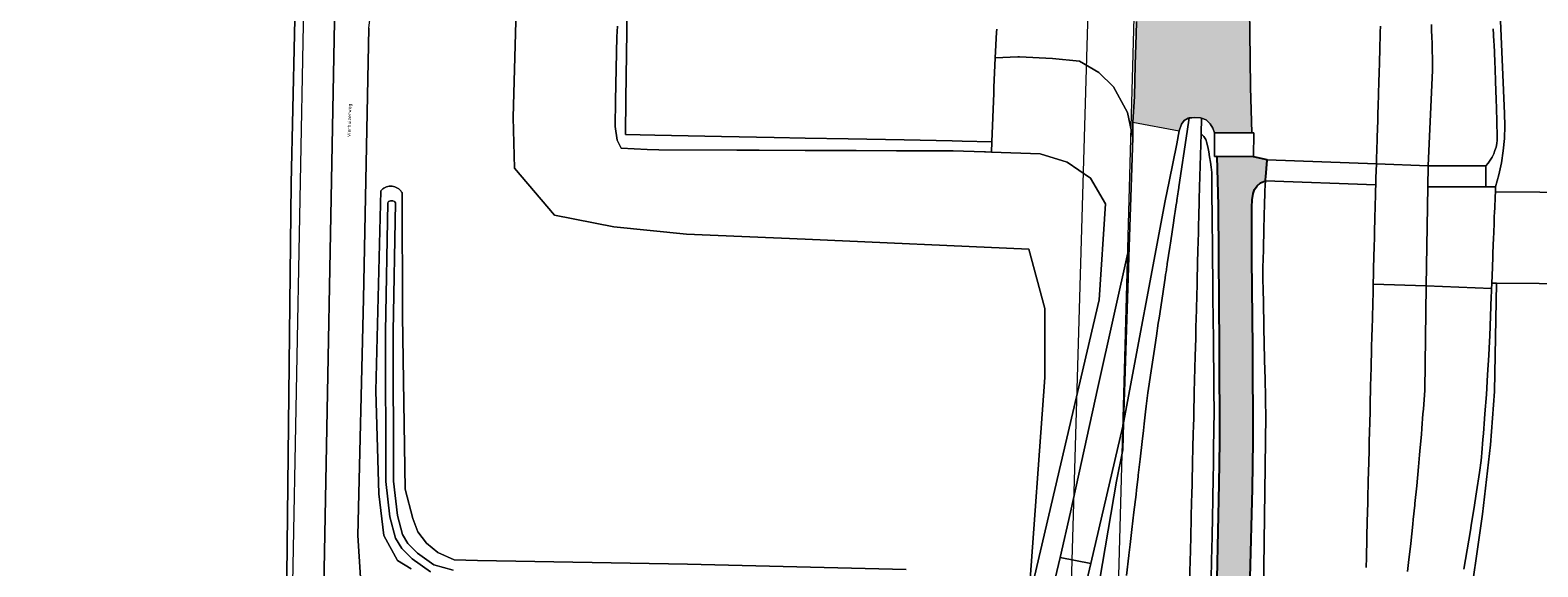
# Model space of a CAD drawing. Header units: metres. Extents: x 250001 to 257773, y 598992 to 609118.
# Tile 470 of 656: x 253723 to 253880, y 603966 to 604022. Entities that reach past the tile are written whole.
import ezdxf
from ezdxf.enums import TextEntityAlignment as Align
from ezdxf.lldxf.tags import DXFTag

# ---------------------------------------------------------------- set-up
doc = ezdxf.new("R2010")
doc.units = ezdxf.units.M
for name, color, linetype, lineweight in [('B-WE-FV-GELEIDING_WILDROOSTER-GV', 252, 'Continuous', 18), ('B-WE-GR-BOS_LOOF-GV', 252, 'Continuous', 13), ('B-WE-GR-GRAS-GV', 252, 'Continuous', 13), ('B-WE-GR-GROENVOORZIENING-GV', 252, 'Continuous', 18), ('B-WE-GW-TALUD_KRUIN-G', 252, 'Continuous', 18), ('B-WE-KG-GRENS_PERCEEL-G', 150, 'KG-PERCEEL', 18), ('B-WE-OG-TOPOGRAFIE-T18', 2, 'Continuous', 18), ('B-WE-OG-WATER-GV', 252, 'Continuous', 18), ('B-WE-OG-WATER_SLOOT-GV', 252, 'Continuous', 18), ('B-WE-VH-VERHARDING_BETON-GV', 252, 'Continuous', 18), ('B-WE-VH-VERHARDING_GESLOTEN-GV', 252, 'Continuous', 18), ('B-WE-VH-VERHARDING_OPEN-GV', 252, 'Continuous', 18), ('N-WE-VH-VERHARDING_ASFALT-A', 252, 'Continuous', 18), ('X-XX-AL-REFERENTIE-G', 7, 'Continuous', 18)]:
    doc.layers.add(name, color=color, linetype=linetype, lineweight=lineweight)
doc.layers.add('HULPLIJN', color=220, linetype='Continuous', plot=False)
doc.styles.add('NLCS-ISO-ANNOTATIEF-T18', font='NLCS-ISO.ttf', dxfattribs={"height": 1.8})
doc.styles.get("Standard").update_dxf_attribs({"font": 'NLCS-ISO.ttf'})
tags = doc.linetypes.add('KG-PERCEEL', pattern='A,5.5,-2,["P",Standard,S=1.8,R=0,X=-0.5,Y=-0.9],-2,5.5,-2,[5,NLCS.SHX,S=0.75,R=0,X=0,Y=0],-2', length=19).pattern_tags.tags
tags[6] = DXFTag(74, 10)

# ---------------------------------------------------------------- blocks, each defined once
blk = doc.blocks.new('BS2021-132-Xref-KAD-20210617')
at = {"layer": 'B-WE-KG-GRENS_PERCEEL-G', "flags": 128}
for points in [[(253823.066, 603694.22), (253824.846, 603714.819), (253825.742, 603745.812), (253827.078, 603745.812), (253827.218, 603749.437), (253825.846, 603749.462), (253827.756, 603815.568), (253827.88, 603817.7), (253828.81, 603854.54), (253829.44, 603887.65), (253830.8, 603925.15), (253830.92, 603939.77), (253836.27, 604122.77), (253836.41, 604125.016)], [(253753.404, 604104.425), (253748.43, 603845.03), (253745.06, 603833.22), (253755.3, 603830.53), (253753.95, 603822.22), (253807.638, 603861.302), (253807.142, 603826.279), (253805.42, 603825.9), (253805.48, 603807.61), (253814.45, 603805.9), (253813.32, 603751.15), (253809.01, 603744.61), (253809.48, 603688.858)], [(253829.319, 603700.791), (253838.25, 604026.06)]]:
    blk.add_lwpolyline(points, dxfattribs=at)
blk = doc.blocks.new('BS2021-132-Xref-BGT-GRIJS-20210617-aangepast')
at = {"layer": 'B-WE-FV-GELEIDING_WILDROOSTER-GV', "flags": 128}
blk.add_lwpolyline([(253850.598, 604011.527), (253850.598, 604011.53), (253850.388, 604011.538), (253846.523, 604011.533), (253846.506, 604009.083), (253846.756, 604009.08), (253850.571, 604009.062)], close=True, dxfattribs=at)
at = {"layer": 'B-WE-GR-BOS_LOOF-GV', "flags": 128}
blk.add_lwpolyline([(253707.94, 603880.31), (253725.2, 603820.48), (253737.98, 603810.65), (253738.96, 603812.55), (253739.75, 603814.61), (253740.58, 603818.84), (253740.99, 603822.41), (253741.17, 603826.61), (253740.69, 603831.32), (253739.483, 603836.149), (253739.24, 603837.12), (253746.28, 603838.17), (253746.68, 603840.15), (253747.24, 603843.29), (253748.13, 603849.7), (253748.67, 603857.24), (253749.61, 603918.5), (253750.53, 604000), (253750.6, 604006.26), (253752.677, 604099.425), (253741.07, 604093.549), (253727.89, 604084.27), (253679.1, 604049.73)], dxfattribs=at)
at = {"layer": 'B-WE-GR-GRAS-GV', "flags": 128}
for points in [[(253875.476, 604022.354), (253875.508, 604021.755), (253875.548, 604020.965), (253875.558, 604020.753), (253875.641, 604018.932), (253875.673, 604018.168), (253875.722, 604016.898), (253875.757, 604015.9), (253875.76, 604015.813), (253875.762, 604015.75), (253875.781, 604015.179), (253875.787, 604014.968), (253875.79, 604014.863), (253875.809, 604014.224), (253875.818, 604013.907), (253875.843, 604012.912), (253875.845, 604012.828), (253875.863, 604012.057), (253875.869, 604011.772), (253875.878, 604011.335), (253875.888, 604010.793), (253875.841, 604010.425), (253875.764, 604010.062), (253875.658, 604009.707), (253875.524, 604009.361), (253875.362, 604009.027), (253875.174, 604008.707), (253874.961, 604008.403), (253874.724, 604008.118), (253874.724, 604005.918), (253875.719, 604005.918), (253876.06, 604007.158), (253876.329, 604008.415), (253876.523, 604009.686), (253876.643, 604010.966), (253876.687, 604012.251), (253876.656, 604013.536), (253876.187, 604023.972)], [(253863.764, 604022.612), (253863.746, 604021.987), (253863.728, 604021.405), (253863.706, 604020.638), (253863.699, 604020.433), (253863.647, 604018.666), (253863.625, 604017.925), (253863.588, 604016.694), (253863.559, 604015.727), (253863.557, 604015.644), (253863.555, 604015.583), (253863.539, 604015.03), (253863.532, 604014.826), (253863.529, 604014.724), (253863.511, 604014.105), (253863.502, 604013.798), (253863.473, 604012.835), (253863.471, 604012.754), (253863.449, 604012.009), (253863.44, 604011.733), (253863.428, 604011.31), (253863.412, 604010.786), (253863.385, 604009.882), (253863.384, 604009.836), (253863.354, 604008.818), (253863.348, 604008.641), (253863.339, 604008.321), (253868.703, 604008.127), (253869.183, 604018.037), (253869.167, 604018.788), (253869.123, 604020.579), (253869.117, 604020.788), (253869.095, 604021.564), (253869.077, 604022.154), (253869.057, 604022.787)], [(253869.057, 604022.787), (253869.077, 604022.154), (253869.095, 604021.564), (253869.117, 604020.788), (253869.123, 604020.579), (253869.167, 604018.788), (253869.183, 604018.037), (253868.703, 604008.127), (253868.963, 604008.118), (253874.724, 604008.118), (253874.961, 604008.403), (253875.174, 604008.707), (253875.362, 604009.027), (253875.524, 604009.361), (253875.658, 604009.707), (253875.764, 604010.062), (253875.841, 604010.425), (253875.888, 604010.793), (253875.878, 604011.335), (253875.869, 604011.772), (253875.863, 604012.057), (253875.845, 604012.828), (253875.843, 604012.912), (253875.818, 604013.907), (253875.809, 604014.224), (253875.79, 604014.863), (253875.787, 604014.968), (253875.781, 604015.179), (253875.762, 604015.75), (253875.76, 604015.813), (253875.757, 604015.9), (253875.722, 604016.898), (253875.673, 604018.168), (253875.641, 604018.932), (253875.558, 604020.753), (253875.548, 604020.965), (253875.508, 604021.755), (253875.476, 604022.354)], [(253758.663, 604022.412), (253758.093, 603994.295), (253757.532, 603969.697), (253757.934, 603963.138)], [(253829.319, 603962.467), (253830.475, 603967.407), (253831.574, 603972.11), (253834.39, 603985.094), (253837.658, 603999.692), (253838.029, 604011.036), (253837.484, 604013.657), (253836.041, 604016.311), (253834.496, 604017.796), (253832.476, 604018.984), (253829.704, 604019.261), (253826.243, 604019.428), (253826.101, 604019.422), (253823.74, 604019.322), (253823.61, 604016.261), (253823.585, 604015.662), (253823.37, 604010.587), (253823.334, 604009.53), (253828.42, 604009.354), (253831.226, 604008.489), (253833.621, 604006.825), (253835.194, 604004.156), (253834.524, 603994.175), (253827.205, 603962.775), (253828.88, 603986.104), (253828.875, 603991.727), (253828.893, 603993.302), (253827.234, 603999.455), (253803.987, 604000.479), (253791.657, 604001.022), (253784.13, 604001.78), (253777.956, 604002.979), (253773.778, 604007.885), (253773.64, 604013.134), (253773.951, 604024.39)], [(253773.951, 604024.39), (253773.64, 604013.134), (253773.778, 604007.885), (253777.956, 604002.979), (253784.13, 604001.78), (253791.657, 604001.022), (253803.987, 604000.479), (253827.234, 603999.455), (253828.893, 603993.302), (253828.875, 603991.727), (253828.88, 603986.104), (253827.205, 603962.775), (253834.524, 603994.175), (253835.194, 604004.156), (253833.621, 604006.825), (253831.226, 604008.489), (253828.42, 604009.354), (253823.334, 604009.53), (253822.714, 604009.551), (253822.64, 604009.553), (253819.38, 604009.666), (253813.491, 604009.684), (253809.274, 604009.696), (253803.982, 604009.712), (253799.228, 604009.727), (253796.886, 604009.734), (253788.78, 604009.758), (253787.59, 604009.816), (253784.87, 604009.948), (253784.46, 604010.771), (253784.257, 604012.211), (253784.303, 604014.902), (253784.417, 604021.518), (253784.498, 604022.62)], [(253843.928, 603964.946), (253843.98, 603967.022), (253843.981, 603967.038), (253844.009, 603968.157), (253844.045, 603969.582), (253844.092, 603971.465), (253844.139, 603973.347), (253844.151, 603973.821), (253844.186, 603975.227), (253844.191, 603975.4), (253844.233, 603977.105), (253844.281, 603978.982), (253844.31, 603980.141), (253844.319, 603980.5), (253844.328, 603980.858), (253844.36, 603982.137), (253844.375, 603982.733), (253844.41, 603984.147), (253844.422, 603984.606), (253844.516, 603988.35), (253844.563, 603990.22), (253844.595, 603991.53), (253844.609, 603992.09), (253844.703, 603995.828), (253844.715, 603996.289), (253844.725, 603996.674), (253844.732, 603996.962), (253844.737, 603997.188), (253844.74, 603997.276), (253844.75, 603997.697), (253844.753, 603997.803), (253844.797, 603999.565), (253844.808, 603999.988), (253844.844, 604001.433), (253844.855, 604001.877), (253844.881, 604002.909), (253844.891, 604003.301), (253844.909, 604004.034), (253844.912, 604004.146), (253844.919, 604004.413), (253844.92, 604004.46), (253844.939, 604005.169), (253844.944, 604005.36), (253844.957, 604005.846), (253844.959, 604005.899), (253845.118, 604011.437), (253845.165, 604013.062), (253845.057, 604013.098), (253844.43, 604013.119), (253843.899, 604013.085), (253843.687, 604011.678), (253842.819, 604005.928), (253842.811, 604005.875), (253842.739, 604005.394), (253842.71, 604005.204), (253842.604, 604004.501), (253842.597, 604004.455), (253842.557, 604004.19), (253842.54, 604004.079), (253842.431, 604003.353), (253842.372, 604002.965), (253842.218, 604001.943), (253842.151, 604001.504), (253841.936, 604000.076), (253841.873, 603999.658), (253841.61, 603997.92), (253841.594, 603997.815), (253841.531, 603997.399), (253841.518, 603997.313), (253841.485, 603997.09), (253841.442, 603996.806), (253841.385, 603996.427), (253841.316, 603995.973), (253841.038, 603994.134), (253840.761, 603992.296), (253840.678, 603991.746), (253840.484, 603990.461), (253840.207, 603988.627), (253839.93, 603986.795), (253839.654, 603984.965), (253839.586, 603984.517), (253839.426, 603983.132), (253839.358, 603982.549), (253839.214, 603981.299), (253839.173, 603980.949), (253839.133, 603980.597), (253839.002, 603979.466), (253838.79, 603977.634), (253838.597, 603975.97), (253838.578, 603975.802), (253838.419, 603974.432), (253838.366, 603973.97), (253838.154, 603972.139), (253837.942, 603970.307), (253837.764, 603968.764), (253837.634, 603967.641), (253837.632, 603967.625), (253837.391, 603965.541)], [(253837.391, 603965.541), (253837.632, 603967.625), (253837.634, 603967.641), (253837.764, 603968.764), (253837.942, 603970.307), (253838.154, 603972.139), (253838.366, 603973.97), (253838.419, 603974.432), (253838.578, 603975.802), (253838.597, 603975.97), (253838.79, 603977.634), (253839.002, 603979.466), (253839.133, 603980.597), (253839.173, 603980.949), (253839.214, 603981.299), (253839.358, 603982.549), (253839.426, 603983.132), (253839.586, 603984.517), (253839.654, 603984.965), (253839.93, 603986.795), (253840.207, 603988.627), (253840.484, 603990.461), (253840.678, 603991.746), (253840.761, 603992.296), (253841.038, 603994.134), (253841.316, 603995.973), (253841.385, 603996.427), (253841.442, 603996.806), (253841.485, 603997.09), (253841.518, 603997.313), (253841.531, 603997.399), (253841.594, 603997.815), (253841.61, 603997.92), (253841.873, 603999.658), (253841.936, 604000.076), (253842.151, 604001.504), (253842.218, 604001.943), (253842.372, 604002.965), (253842.431, 604003.353), (253842.54, 604004.079), (253842.557, 604004.19), (253842.597, 604004.455), (253842.604, 604004.501), (253842.71, 604005.204), (253842.739, 604005.394), (253842.811, 604005.875), (253842.819, 604005.928), (253843.687, 604011.678), (253843.899, 604013.085), (253843.768, 604013.076), (253843.357, 604012.834), (253843.096, 604012.432), (253842.844, 604011.75), (253842.596, 604010.384), (253841.81, 604006.492), (253841.404, 604004.484), (253837.059, 603981.395), (253836.996, 603978.61), (253836.341, 603975.358), (253833.695, 603959.88)], [(253846.747, 603965.22), (253846.977, 603975.052), (253847.048, 603979.426), (253847.002, 603989.294), (253846.925, 603998.705), (253846.883, 604004.001), (253846.756, 604009.08), (253846.506, 604009.083), (253846.523, 604011.533), (253846.339, 604012.017), (253846.061, 604012.483), (253845.655, 604012.896), (253845.165, 604013.062), (253845.118, 604011.437), (253845.217, 604011.357), (253845.31, 604011.268), (253845.395, 604011.173), (253845.472, 604011.071), (253845.541, 604010.963), (253845.601, 604010.85), (253845.651, 604010.732), (253845.692, 604010.611), (253845.811, 604010.086), (253845.919, 604009.559), (253846.014, 604009.029), (253846.097, 604008.497), (253846.168, 604007.964), (253846.226, 604007.429), (253846.228, 604007.169), (253846.23, 604006.963), (253846.234, 604006.645), (253846.234, 604006.567), (253846.237, 604006.284), (253846.238, 604006.23), (253846.243, 604005.741), (253846.244, 604005.55), (253846.252, 604004.836), (253846.252, 604004.789), (253846.255, 604004.52), (253846.256, 604004.407), (253846.263, 604003.67), (253846.267, 604003.275), (253846.278, 604002.236), (253846.282, 604001.789), (253846.297, 604000.334), (253846.301, 603999.908), (253846.319, 603998.133), (253846.32, 603998.026), (253846.325, 603997.602), (253846.326, 603997.514), (253846.328, 603997.286), (253846.335, 603996.607), (253846.34, 603996.143), (253846.359, 603994.259), (253846.378, 603992.373), (253846.384, 603991.808), (253846.398, 603990.487), (253846.418, 603988.599), (253846.437, 603986.709), (253846.457, 603984.818), (253846.462, 603984.355), (253846.477, 603982.925), (253846.484, 603982.323), (253846.462, 603981.033), (253846.456, 603980.672), (253846.45, 603980.309), (253846.43, 603979.141), (253846.398, 603977.248), (253846.369, 603975.527), (253846.366, 603975.353), (253846.341, 603973.934), (253846.332, 603973.456), (253846.299, 603971.558), (253846.265, 603969.657), (253846.233, 603968.294), (253846.212, 603967.18), (253846.211, 603967.164), (253846.172, 603965.097)], [(253846.172, 603965.097), (253846.211, 603967.164), (253846.212, 603967.18), (253846.233, 603968.294), (253846.265, 603969.657), (253846.299, 603971.558), (253846.332, 603973.456), (253846.341, 603973.934), (253846.366, 603975.353), (253846.369, 603975.527), (253846.398, 603977.248), (253846.43, 603979.141), (253846.45, 603980.309), (253846.456, 603980.672), (253846.462, 603981.033), (253846.484, 603982.323), (253846.477, 603982.925), (253846.462, 603984.355), (253846.457, 603984.818), (253846.437, 603986.709), (253846.418, 603988.599), (253846.398, 603990.487), (253846.384, 603991.808), (253846.378, 603992.373), (253846.359, 603994.259), (253846.34, 603996.143), (253846.335, 603996.607), (253846.328, 603997.286), (253846.326, 603997.514), (253846.325, 603997.602), (253846.32, 603998.026), (253846.319, 603998.133), (253846.301, 603999.908), (253846.297, 604000.334), (253846.282, 604001.789), (253846.278, 604002.236), (253846.267, 604003.275), (253846.263, 604003.67), (253846.256, 604004.407), (253846.255, 604004.52), (253846.252, 604004.789), (253846.252, 604004.836), (253846.244, 604005.55), (253846.243, 604005.741), (253846.238, 604006.23), (253846.237, 604006.284), (253846.234, 604006.567), (253846.234, 604006.645), (253846.23, 604006.963), (253846.228, 604007.169), (253846.226, 604007.429), (253846.168, 604007.964), (253846.097, 604008.497), (253846.014, 604009.029), (253845.919, 604009.559), (253845.811, 604010.086), (253845.692, 604010.611), (253845.651, 604010.732), (253845.601, 604010.85), (253845.541, 604010.963), (253845.472, 604011.071), (253845.395, 604011.173), (253845.31, 604011.268), (253845.217, 604011.357), (253845.118, 604011.437), (253844.959, 604005.899), (253844.957, 604005.846), (253844.944, 604005.36), (253844.939, 604005.169), (253844.92, 604004.46), (253844.919, 604004.413), (253844.912, 604004.146), (253844.909, 604004.034), (253844.891, 604003.301), (253844.881, 604002.909), (253844.855, 604001.877), (253844.844, 604001.433), (253844.808, 603999.988), (253844.797, 603999.565), (253844.753, 603997.803), (253844.75, 603997.697), (253844.74, 603997.276), (253844.737, 603997.188), (253844.732, 603996.962), (253844.725, 603996.674), (253844.715, 603996.289), (253844.703, 603995.828), (253844.609, 603992.09), (253844.595, 603991.53), (253844.563, 603990.22), (253844.516, 603988.35), (253844.422, 603984.606), (253844.41, 603984.147), (253844.375, 603982.733), (253844.36, 603982.137), (253844.328, 603980.858), (253844.319, 603980.5), (253844.31, 603980.141), (253844.281, 603978.982), (253844.233, 603977.105), (253844.191, 603975.4), (253844.186, 603975.227), (253844.151, 603973.821), (253844.139, 603973.347), (253844.092, 603971.465), (253844.045, 603969.582), (253844.009, 603968.157), (253843.981, 603967.038), (253843.98, 603967.022), (253843.928, 603964.946)], [(253763.064, 603966.248), (253761.65, 603967.102), (253760.221, 603969.693), (253759.696, 603974.039), (253759.399, 603984.741), (253759.894, 604005.514), (253759.996, 604005.62), (253760.11, 604005.715), (253760.233, 604005.798), (253760.364, 604005.866), (253760.502, 604005.92), (253760.645, 604005.959), (253760.791, 604005.982), (253760.939, 604005.99), (253761.087, 604005.981), (253761.233, 604005.957), (253761.376, 604005.916), (253761.513, 604005.861), (253761.644, 604005.791), (253761.766, 604005.708), (253761.878, 604005.612), (253761.98, 604005.504), (253762.069, 604005.386), (253762.109, 604005.324), (253762.149, 603992.526), (253762.423, 603974.514), (253763.238, 603971.48), (253763.749, 603970.065), (253764.668, 603968.905), (253765.843, 603967.933), (253767.529, 603967.182), (253769.966, 603967.111), (253791.778, 603966.718), (253814.476, 603966.153)], [(253851.141, 603927.085), (253851.851, 603982.129), (253851.819, 603983.58), (253851.808, 603984.05), (253851.766, 603985.969), (253851.724, 603987.885), (253851.682, 603989.8), (253851.652, 603991.14), (253851.64, 603991.714), (253851.599, 603993.625), (253851.557, 603995.535), (253851.547, 603996.006), (253851.539, 603996.4), (253851.533, 603996.694), (253851.538, 603996.924), (253851.54, 603997.014), (253851.551, 603997.443), (253851.554, 603997.552), (253851.598, 603999.348), (253851.609, 603999.779), (253851.646, 604001.253), (253851.657, 604001.705), (253851.684, 604002.758), (253851.694, 604003.158), (253851.713, 604003.905), (253851.716, 604004.019), (253851.723, 604004.292), (253851.725, 604004.34), (253851.745, 604005.063), (253851.75, 604005.257), (253851.764, 604005.753), (253851.765, 604005.807), (253851.787, 604006.094), (253851.793, 604006.173), (253851.817, 604006.495), (253851.82, 604006.535), (253851.304, 604006.36), (253850.951, 604006.037), (253850.683, 604005.649), (253850.528, 604005.221), (253850.442, 604004.581), (253850.407, 604003.828), (253850.414, 603998.488), (253850.512, 603989.239), (253850.533, 603979.495), (253850.481, 603974.586), (253850.238, 603965.291)], [(253862.27, 603966.383), (253862.296, 603967.411), (253862.346, 603969.394), (253862.395, 603971.376), (253862.408, 603971.875), (253862.445, 603973.355), (253862.45, 603973.537), (253862.495, 603975.333), (253862.544, 603977.31), (253862.575, 603978.529), (253862.584, 603978.907), (253862.594, 603979.285), (253862.628, 603980.631), (253862.643, 603981.258), (253862.681, 603982.748), (253862.693, 603983.231), (253862.742, 603985.202), (253862.792, 603987.172), (253862.841, 603989.142), (253862.876, 603990.521), (253862.891, 603991.111), (253862.989, 603995.047), (253863.002, 603995.532), (253863.009, 603995.824), (253863.012, 603995.938), (253863.019, 603996.241), (253863.025, 603996.479), (253863.028, 603996.571), (253863.039, 603997.015), (253863.042, 603997.127), (253863.088, 603998.982), (253863.099, 603999.427), (253863.138, 604000.949), (253863.149, 604001.416), (253863.177, 604002.502), (253863.187, 604002.916), (253863.206, 604003.687), (253863.209, 604003.805), (253863.217, 604004.087), (253863.219, 604004.136), (253863.239, 604004.883), (253863.245, 604005.084), (253863.259, 604005.595), (253863.26, 604005.651), (253863.271, 604006.03), (253863.273, 604006.122), (253851.82, 604006.535), (253851.817, 604006.495), (253851.793, 604006.173), (253851.787, 604006.094), (253851.765, 604005.807), (253851.764, 604005.753), (253851.75, 604005.257), (253851.745, 604005.063), (253851.725, 604004.34), (253851.723, 604004.292), (253851.716, 604004.019), (253851.713, 604003.905), (253851.694, 604003.158), (253851.684, 604002.758), (253851.657, 604001.705), (253851.646, 604001.253), (253851.609, 603999.779), (253851.598, 603999.348), (253851.554, 603997.552), (253851.551, 603997.443), (253851.54, 603997.014), (253851.538, 603996.924), (253851.533, 603996.694), (253851.539, 603996.4), (253851.547, 603996.006), (253851.557, 603995.535), (253851.599, 603993.625), (253851.64, 603991.714), (253851.652, 603991.14), (253851.682, 603989.8), (253851.724, 603987.885), (253851.766, 603985.969), (253851.808, 603984.05), (253851.819, 603983.58), (253851.851, 603982.129), (253851.141, 603927.085)], [(253866.558, 603965.967), (253866.669, 603966.891), (253866.9, 603968.878), (253867.12, 603970.866), (253867.174, 603971.367), (253867.329, 603972.855), (253867.348, 603973.038), (253867.528, 603974.845), (253867.716, 603976.836), (253867.826, 603978.066), (253867.86, 603978.447), (253867.893, 603978.828), (253868.007, 603980.187), (253868.059, 603980.821), (253868.177, 603982.327), (253868.214, 603982.815), (253868.359, 603984.81), (253868.512, 603995.626), (253863.009, 603995.824), (253863.002, 603995.532), (253862.989, 603995.047), (253862.891, 603991.111), (253862.876, 603990.521), (253862.841, 603989.142), (253862.792, 603987.172), (253862.742, 603985.202), (253862.693, 603983.231), (253862.681, 603982.748), (253862.643, 603981.258), (253862.628, 603980.631), (253862.594, 603979.285), (253862.584, 603978.907), (253862.575, 603978.529), (253862.544, 603977.31), (253862.495, 603975.333), (253862.45, 603973.537), (253862.445, 603973.355), (253862.408, 603971.875), (253862.395, 603971.376), (253862.346, 603969.394), (253862.296, 603967.411), (253862.27, 603966.383)], [(253872.429, 603966.206), (253872.776, 603968.211), (253873.109, 603970.219), (253873.191, 603970.725), (253873.43, 603972.229), (253873.459, 603972.414), (253873.738, 603974.242), (253874.033, 603976.257), (253874.209, 603977.503), (253874.263, 603977.889), (253874.296, 603978.276), (253874.412, 603979.659), (253874.464, 603980.304), (253874.582, 603981.836), (253874.618, 603982.333), (253874.76, 603984.363), (253874.889, 603986.393), (253875.005, 603988.425), (253875.079, 603989.848), (253875.108, 603990.457), (253875.198, 603992.489), (253875.276, 603994.522), (253875.293, 603995.023), (253875.305, 603995.381), (253868.512, 603995.626), (253868.359, 603984.81), (253868.214, 603982.815), (253868.177, 603982.327), (253868.059, 603980.821), (253868.007, 603980.187), (253867.893, 603978.828), (253867.86, 603978.447), (253867.826, 603978.066), (253867.716, 603976.836), (253867.528, 603974.845), (253867.348, 603973.038), (253867.329, 603972.855), (253867.174, 603971.367), (253867.12, 603970.866), (253866.9, 603968.878), (253866.669, 603966.891), (253866.558, 603965.967)]]:
    blk.add_lwpolyline(points, dxfattribs=at)
at = {"layer": 'B-WE-GR-GROENVOORZIENING-GV', "flags": 128}
for points in [[(253753.882, 603958.841), (253755.158, 604026.807), (253755.826, 604043.439), (253752.432, 604043.578), (253752.588, 604050.798), (253754.399, 604104.766), (253753.994, 604104.728), (253752.881, 604104.336), (253752.03, 604103.617), (253752.677, 604099.425), (253750.6, 604006.26), (253750.53, 604000), (253749.61, 603918.5)], [(253784.498, 604022.62), (253784.417, 604021.518), (253784.303, 604014.902), (253784.257, 604012.211), (253784.46, 604010.771), (253784.87, 604009.948), (253787.59, 604009.816), (253788.78, 604009.758), (253796.886, 604009.734), (253799.228, 604009.727), (253803.982, 604009.712), (253809.274, 604009.696), (253813.491, 604009.684), (253819.38, 604009.666), (253822.64, 604009.553), (253822.714, 604009.551), (253823.334, 604009.53), (253823.37, 604010.587), (253820.311, 604010.677), (253819.269, 604010.707), (253814.273, 604010.803), (253808.452, 604010.915), (253803.982, 604011.001), (253800.774, 604011.062), (253795.307, 604011.167), (253788.373, 604011.3), (253785.326, 604011.359), (253785.371, 604015.074), (253785.455, 604022.038), (253785.525, 604027.899)], [(253833.695, 603959.88), (253836.341, 603975.358), (253836.996, 603978.61), (253837.059, 603981.395), (253836.999, 603981.074), (253833.661, 603966.798), (253832.974, 603963.861)]]:
    blk.add_lwpolyline(points, dxfattribs=at)
at = {"layer": 'B-WE-GW-TALUD_KRUIN-G', "flags": 128}
for points in [[(253863.764, 604022.612), (253863.746, 604021.987), (253863.728, 604021.405), (253863.706, 604020.638), (253863.699, 604020.433), (253863.647, 604018.666), (253863.625, 604017.925), (253863.588, 604016.694), (253863.559, 604015.727), (253863.557, 604015.644), (253863.555, 604015.583), (253863.539, 604015.03), (253863.532, 604014.826), (253863.529, 604014.724), (253863.511, 604014.105), (253863.502, 604013.798), (253863.473, 604012.835), (253863.471, 604012.754), (253863.449, 604012.009), (253863.44, 604011.733), (253863.428, 604011.31), (253863.412, 604010.786), (253863.385, 604009.882), (253863.384, 604009.836), (253863.354, 604008.818), (253863.348, 604008.641), (253863.339, 604008.321), (253868.703, 604008.127), (253869.183, 604018.037), (253869.167, 604018.788), (253869.123, 604020.579), (253869.117, 604020.788), (253869.095, 604021.564), (253869.077, 604022.154), (253869.057, 604022.787)], [(253869.057, 604022.787), (253869.077, 604022.154), (253869.095, 604021.564), (253869.117, 604020.788), (253869.123, 604020.579), (253869.167, 604018.788), (253869.183, 604018.037), (253868.703, 604008.127)], [(253827.205, 603962.775), (253834.524, 603994.175), (253835.194, 604004.156), (253833.621, 604006.825), (253831.226, 604008.489), (253828.42, 604009.354), (253823.334, 604009.53), (253822.714, 604009.551), (253822.64, 604009.553), (253819.38, 604009.666), (253813.491, 604009.684), (253809.274, 604009.696), (253803.982, 604009.712), (253799.228, 604009.727), (253796.886, 604009.734), (253788.78, 604009.758), (253787.59, 604009.816), (253784.87, 604009.948), (253784.46, 604010.771), (253784.257, 604012.211), (253784.303, 604014.902), (253784.417, 604021.518), (253784.498, 604022.62)], [(253862.27, 603966.383), (253862.296, 603967.411), (253862.346, 603969.394), (253862.395, 603971.376), (253862.408, 603971.875), (253862.445, 603973.355), (253862.45, 603973.537), (253862.495, 603975.333), (253862.544, 603977.31), (253862.575, 603978.529), (253862.584, 603978.907), (253862.594, 603979.285), (253862.628, 603980.631), (253862.643, 603981.258), (253862.681, 603982.748), (253862.693, 603983.231), (253862.742, 603985.202), (253862.792, 603987.172), (253862.841, 603989.142), (253862.876, 603990.521), (253862.891, 603991.111), (253862.989, 603995.047), (253863.002, 603995.532), (253863.009, 603995.824), (253863.012, 603995.938), (253863.019, 603996.241), (253863.025, 603996.479), (253863.028, 603996.571), (253863.039, 603997.015), (253863.042, 603997.127), (253863.088, 603998.982), (253863.099, 603999.427), (253863.138, 604000.949), (253863.149, 604001.416), (253863.177, 604002.502), (253863.187, 604002.916), (253863.206, 604003.687), (253863.209, 604003.805), (253863.217, 604004.087), (253863.219, 604004.136), (253863.239, 604004.883), (253863.245, 604005.084), (253863.259, 604005.595), (253863.26, 604005.651), (253863.271, 604006.03), (253863.273, 604006.122)], [(253868.512, 603995.626), (253868.359, 603984.81), (253868.214, 603982.815), (253868.177, 603982.327), (253868.059, 603980.821), (253868.007, 603980.187), (253867.893, 603978.828), (253867.86, 603978.447), (253867.826, 603978.066), (253867.716, 603976.836), (253867.528, 603974.845), (253867.348, 603973.038), (253867.329, 603972.855), (253867.174, 603971.367), (253867.12, 603970.866), (253866.9, 603968.878), (253866.669, 603966.891), (253866.558, 603965.967)]]:
    blk.add_lwpolyline(points, dxfattribs=at)
blk.add_lwpolyline([(253863.339, 604008.321), (253863.295, 604006.85), (253863.287, 604006.578), (253863.28, 604006.362), (253863.273, 604006.122), (253863.271, 604006.03), (253863.26, 604005.651), (253863.259, 604005.595), (253863.245, 604005.084), (253863.239, 604004.883), (253863.219, 604004.136), (253863.217, 604004.087), (253863.209, 604003.805), (253863.206, 604003.687), (253863.187, 604002.916), (253863.177, 604002.502), (253863.149, 604001.416), (253863.138, 604000.949), (253863.099, 603999.427), (253863.088, 603998.982), (253863.042, 603997.127), (253863.039, 603997.015), (253863.028, 603996.571), (253863.025, 603996.479), (253863.019, 603996.241), (253863.012, 603995.938), (253863.009, 603995.824), (253868.512, 603995.626), (253868.669, 604005.918), (253868.703, 604008.127)], close=True, dxfattribs=at)
at = {"layer": 'B-WE-OG-WATER-GV', "flags": 128}
blk.add_lwpolyline([(253767.433, 603966.099), (253765.406, 603966.663), (253763.703, 603967.874), (253762.718, 603968.858), (253762.154, 603969.801), (253761.644, 603971.778), (253761.239, 603975.357), (253761.184, 603990.882), (253761.434, 604004.259), (253761.325, 604004.418), (253761.15, 604004.479), (253760.923, 604004.48), (253760.7, 604004.409), (253760.634, 604004.274), (253760.384, 603990.888), (253760.439, 603975.311), (253760.856, 603971.633), (253761.422, 603969.434), (253762.094, 603968.337), (253763.149, 603967.287), (253765.057, 603965.93)], dxfattribs=at)
at = {"layer": 'B-WE-OG-WATER_SLOOT-GV', "flags": 128}
for points in [[(253814.476, 603966.153), (253791.778, 603966.718), (253769.966, 603967.111), (253767.529, 603967.182), (253765.843, 603967.933), (253764.668, 603968.905), (253763.749, 603970.065), (253763.238, 603971.48), (253762.423, 603974.514), (253762.149, 603992.526), (253762.109, 604005.324), (253762.069, 604005.386), (253761.98, 604005.504), (253761.878, 604005.612), (253761.766, 604005.708), (253761.644, 604005.791), (253761.513, 604005.861), (253761.376, 604005.916), (253761.233, 604005.957), (253761.087, 604005.981), (253760.939, 604005.99), (253760.791, 604005.982), (253760.645, 604005.959), (253760.502, 604005.92), (253760.364, 604005.866), (253760.233, 604005.798), (253760.11, 604005.715), (253759.996, 604005.62), (253759.894, 604005.514), (253759.399, 603984.741), (253759.696, 603974.039), (253760.221, 603969.693), (253761.65, 603967.102), (253763.064, 603966.248)], [(253765.057, 603965.93), (253763.149, 603967.287), (253762.094, 603968.337), (253761.422, 603969.434), (253760.856, 603971.633), (253760.439, 603975.311), (253760.384, 603990.888), (253760.634, 604004.274), (253760.7, 604004.409), (253760.923, 604004.48), (253761.15, 604004.479), (253761.325, 604004.418), (253761.434, 604004.259), (253761.184, 603990.882), (253761.239, 603975.357), (253761.644, 603971.778), (253762.154, 603969.801), (253762.718, 603968.858), (253763.703, 603967.874), (253765.406, 603966.663), (253767.433, 603966.099)]]:
    blk.add_lwpolyline(points, dxfattribs=at)
at = {"layer": 'B-WE-VH-VERHARDING_BETON-GV', "flags": 128}
blk.add_lwpolyline([(253850.388, 604011.538), (253846.523, 604011.533), (253846.506, 604009.083), (253846.756, 604009.08), (253850.571, 604009.062), (253850.598, 604011.527), (253850.598, 604011.53)], close=True, dxfattribs=at)
at = {"layer": 'B-WE-VH-VERHARDING_GESLOTEN-GV', "flags": 128}
for points in [[(253876.187, 604023.972), (253876.656, 604013.536), (253876.687, 604012.251), (253876.643, 604010.966), (253876.523, 604009.686), (253876.329, 604008.415), (253876.06, 604007.158), (253875.719, 604005.918), (253875.715, 604005.874), (253875.712, 604005.789), (253875.7, 604005.482), (253875.698, 604005.424), (253889.492, 604005.298)], [(253850.238, 603965.291), (253850.481, 603974.586), (253850.533, 603979.495), (253850.512, 603989.239), (253850.414, 603998.488), (253850.407, 604003.828), (253850.442, 604004.581), (253850.528, 604005.221), (253850.683, 604005.649), (253850.951, 604006.037), (253851.304, 604006.36), (253851.82, 604006.535), (253851.833, 604006.704), (253851.853, 604006.967), (253851.986, 604008.702), (253851.988, 604008.73), (253863.339, 604008.321), (253863.348, 604008.641), (253863.354, 604008.818), (253863.384, 604009.836), (253863.385, 604009.882), (253863.412, 604010.786), (253863.428, 604011.31), (253863.44, 604011.733), (253863.449, 604012.009), (253863.471, 604012.754), (253863.473, 604012.835), (253863.502, 604013.798), (253863.511, 604014.105), (253863.529, 604014.724), (253863.532, 604014.826), (253863.539, 604015.03), (253863.555, 604015.583), (253863.557, 604015.644), (253863.559, 604015.727), (253863.588, 604016.694), (253863.625, 604017.925), (253863.647, 604018.666), (253863.699, 604020.433), (253863.706, 604020.638), (253863.728, 604021.405), (253863.746, 604021.987), (253863.764, 604022.612)], [(253850.135, 604026.47), (253850.202, 604021.987), (253850.271, 604016.275), (253850.388, 604011.538), (253850.598, 604011.53), (253850.598, 604011.527), (253850.571, 604009.062), (253846.756, 604009.08), (253846.883, 604004.001), (253846.925, 603998.705), (253847.002, 603989.294), (253847.048, 603979.426), (253846.977, 603975.052), (253846.747, 603965.22)], [(253757.934, 603963.138), (253757.532, 603969.697), (253758.093, 603994.295), (253758.663, 604022.412), (253759.22, 604026.943), (253760.967, 604031.477), (253764.048, 604034.878), (253767.249, 604037.511), (253771.443, 604038.615), (253778.958, 604039.308), (253779.096, 604042.864), (253776.615, 604042.511), (253770.073, 604041.466), (253766.425, 604040.941), (253764.553, 604039.552), (253762.634, 604038.146), (253759.256, 604035.556), (253759.311, 604042.843), (253759.315, 604043.366), (253757.571, 604043.403), (253755.826, 604043.439), (253755.158, 604026.807), (253753.882, 603958.841)], [(253832.974, 603963.861), (253833.661, 603966.798), (253830.475, 603967.407), (253829.319, 603962.467)], [(253838.432, 604023.11), (253838.367, 604021.755), (253838.275, 604018.621), (253838.207, 604015.3), (253838.044, 604012.643), (253838.029, 604011.036), (253837.658, 603999.692), (253837.059, 603981.395), (253841.404, 604004.484), (253841.81, 604006.492), (253842.596, 604010.384), (253842.844, 604011.75), (253843.096, 604012.432), (253843.357, 604012.834), (253843.768, 604013.076), (253843.899, 604013.085), (253844.43, 604013.119), (253845.057, 604013.098), (253845.165, 604013.062), (253845.655, 604012.896), (253846.061, 604012.483), (253846.339, 604012.017), (253846.523, 604011.533), (253850.388, 604011.538), (253850.271, 604016.275), (253850.202, 604021.987), (253850.135, 604026.47)], [(253823.89, 604022.296), (253823.875, 604021.998), (253823.74, 604019.322), (253826.101, 604019.422), (253826.243, 604019.428), (253829.704, 604019.261), (253832.476, 604018.984), (253834.496, 604017.796), (253836.041, 604016.311), (253837.484, 604013.657), (253838.029, 604011.036), (253838.044, 604012.643), (253838.207, 604015.3), (253838.275, 604018.621), (253838.367, 604021.755), (253838.432, 604023.11)], [(253872.787, 603961.045), (253874.344, 603971.914), (253875.191, 603979.11), (253875.593, 603984.677), (253875.8, 603995.923), (253875.326, 603995.928), (253875.319, 603995.756), (253875.307, 603995.443), (253875.305, 603995.381), (253875.293, 603995.023), (253875.276, 603994.522), (253875.198, 603992.489), (253875.108, 603990.457), (253875.079, 603989.848), (253875.005, 603988.425), (253874.889, 603986.393), (253874.76, 603984.363), (253874.618, 603982.333), (253874.582, 603981.836), (253874.464, 603980.304), (253874.412, 603979.659), (253874.296, 603978.276), (253874.263, 603977.889), (253874.209, 603977.503), (253874.033, 603976.257), (253873.738, 603974.242), (253873.459, 603972.414), (253873.43, 603972.229), (253873.191, 603970.725), (253873.109, 603970.219), (253872.776, 603968.211), (253872.429, 603966.206)], [(253890.762, 603850.903), (253893.581, 603977.251), (253893.651, 603979.745), (253889.502, 603992.998), (253889.067, 603995.802), (253875.8, 603995.923), (253875.593, 603984.677), (253875.191, 603979.11), (253874.344, 603971.914), (253872.787, 603961.045)]]:
    blk.add_lwpolyline(points, dxfattribs=at)
for points in [[(253875.529, 604001.104), (253875.573, 604002.227), (253875.589, 604002.654), (253875.621, 604003.452), (253875.625, 604003.574), (253875.637, 604003.865), (253875.639, 604003.916), (253875.669, 604004.688), (253875.677, 604004.896), (253875.698, 604005.424), (253875.7, 604005.482), (253875.712, 604005.789), (253875.715, 604005.874), (253875.719, 604005.918), (253868.669, 604005.918), (253868.512, 603995.626), (253875.305, 603995.381), (253875.307, 603995.443), (253875.319, 603995.756), (253875.326, 603995.928), (253875.329, 603996.002), (253875.332, 603996.097), (253875.35, 603996.555), (253875.355, 603996.671), (253875.43, 603998.588), (253875.448, 603999.048), (253875.51, 604000.621)], [(253837.658, 603999.692), (253834.39, 603985.094), (253831.574, 603972.11), (253830.475, 603967.407), (253833.661, 603966.798), (253836.999, 603981.074), (253837.059, 603981.395)]]:
    blk.add_lwpolyline(points, close=True, dxfattribs=at)
at = {"layer": 'B-WE-VH-VERHARDING_OPEN-GV', "flags": 128}
for points in [[(253889.492, 604005.298), (253875.698, 604005.424), (253875.677, 604004.896), (253875.669, 604004.688), (253875.639, 604003.916), (253875.637, 604003.865), (253875.625, 604003.574), (253875.621, 604003.452), (253875.589, 604002.654), (253875.573, 604002.227), (253875.529, 604001.104), (253875.51, 604000.621), (253875.448, 603999.048), (253875.43, 603998.588), (253875.355, 603996.671), (253875.35, 603996.555), (253875.332, 603996.097), (253875.329, 603996.002), (253875.326, 603995.928), (253875.8, 603995.923), (253889.067, 603995.802)], [(253785.525, 604027.899), (253785.455, 604022.038), (253785.371, 604015.074), (253785.326, 604011.359), (253788.373, 604011.3), (253795.307, 604011.167), (253800.774, 604011.062), (253803.982, 604011.001), (253808.452, 604010.915), (253814.273, 604010.803), (253819.269, 604010.707), (253820.311, 604010.677), (253823.37, 604010.587), (253823.585, 604015.662), (253823.61, 604016.261), (253823.74, 604019.322), (253823.875, 604021.998), (253823.89, 604022.296)]]:
    blk.add_lwpolyline(points, dxfattribs=at)
for points in [[(253863.339, 604008.321), (253851.988, 604008.73), (253851.986, 604008.702), (253851.853, 604006.967), (253851.833, 604006.704), (253851.82, 604006.535), (253863.273, 604006.122), (253863.28, 604006.362), (253863.287, 604006.578), (253863.295, 604006.85)], [(253863.273, 604006.122), (253863.271, 604006.03), (253863.26, 604005.651), (253863.259, 604005.595), (253863.245, 604005.084), (253863.239, 604004.883), (253863.219, 604004.136), (253863.217, 604004.087), (253863.209, 604003.805), (253863.206, 604003.687), (253863.187, 604002.916), (253863.177, 604002.502), (253863.149, 604001.416), (253863.138, 604000.949), (253863.099, 603999.427), (253863.088, 603998.982), (253863.042, 603997.127), (253863.039, 603997.015), (253863.028, 603996.571), (253863.025, 603996.479), (253863.019, 603996.241), (253863.012, 603995.938), (253863.009, 603995.824), (253868.512, 603995.626), (253868.669, 604005.918), (253868.703, 604008.127), (253863.339, 604008.321), (253863.295, 604006.85), (253863.287, 604006.578), (253863.28, 604006.362)], [(253874.724, 604008.118), (253868.963, 604008.118), (253868.703, 604008.127), (253868.669, 604005.918), (253874.724, 604005.918)]]:
    blk.add_lwpolyline(points, close=True, dxfattribs=at)
at = {"layer": 'B-WE-OG-TOPOGRAFIE-T18', "style": 'NLCS-ISO-ANNOTATIEF-T18'}
blk.add_text('Vierhuizerweg', height=0.36, rotation=88.9, dxfattribs=at).set_placement((253756.682, 604012.828), align=Align.MIDDLE)
blk = doc.blocks.new('BS2021-132-Xref-toegangsweg gearceerd-aangepast')
at = {"layer": 'N-WE-VH-VERHARDING_ASFALT-A'}
h = blk.add_hatch(color=256, dxfattribs=at)
h.dxf.hatch_style = 1
h.paths.add_polyline_path([(253842.84, 604011.75), (253843.1, 604012.43), (253843.36, 604012.83), (253843.77, 604013.08), (253843.9, 604013.08), (253844.43, 604013.12), (253845.06, 604013.1), (253845.17, 604013.06), (253845.65, 604012.9), (253846.06, 604012.48), (253846.34, 604012.02), (253846.52, 604011.53), (253850.39, 604011.54), (253850.27, 604016.28), (253850.2, 604021.99), (253850.14, 604026.47), (253850.08, 604031.54), (253850.04, 604035.4), (253846.46, 604035.39), (253846.04, 604033.86), (253845.11, 604032.15), (253843.9, 604030.77), (253842.33, 604029.51), (253840.95, 604028.53), (253840.02, 604027.92), (253838.54, 604026.43), (253838.43, 604023.11), (253838.37, 604021.76), (253838.27, 604018.62), (253838.21, 604015.3), (253838.04, 604012.64)])
h = blk.add_hatch(color=256, dxfattribs=at)
h.dxf.hatch_style = 1
h.paths.add_polyline_path([(253846.75, 603965.37), (253850.09, 603959.07), (253850.24, 603965.29), (253850.48, 603974.59), (253850.53, 603979.49), (253850.51, 603989.24), (253850.41, 603998.49), (253850.41, 604003.83), (253850.44, 604004.58), (253850.53, 604005.22), (253850.68, 604005.65), (253850.95, 604006.04), (253851.3, 604006.36), (253851.82, 604006.54), (253851.83, 604006.7), (253851.85, 604006.97), (253851.99, 604008.7), (253851.99, 604008.73), (253850.57, 604009.06), (253846.76, 604009.08), (253846.88, 604004), (253846.92, 603998.7), (253847, 603989.29), (253847.05, 603979.43), (253846.98, 603975.05)])
at = {"layer": 'B-WE-VH-VERHARDING_GESLOTEN-GV', "flags": 128}
for points in [[(253838.43, 604023.11), (253838.37, 604021.76), (253838.27, 604018.62), (253838.21, 604015.3), (253838.04, 604012.64), (253842.84, 604011.75), (253843.1, 604012.43), (253843.36, 604012.83), (253843.77, 604013.08), (253843.9, 604013.08), (253844.43, 604013.12), (253845.06, 604013.1), (253845.17, 604013.06), (253845.65, 604012.9), (253846.06, 604012.48), (253846.34, 604012.02), (253846.52, 604011.53), (253850.39, 604011.54), (253850.27, 604016.28), (253850.2, 604021.99), (253850.14, 604026.47)], [(253850.24, 603965.29), (253850.48, 603974.59), (253850.53, 603979.49), (253850.51, 603989.24), (253850.41, 603998.49), (253850.41, 604003.83), (253850.44, 604004.58), (253850.53, 604005.22), (253850.68, 604005.65), (253850.95, 604006.04), (253851.3, 604006.36), (253851.82, 604006.54), (253851.83, 604006.7), (253851.85, 604006.97), (253851.99, 604008.7), (253851.99, 604008.73), (253850.57, 604009.06), (253846.76, 604009.08), (253846.88, 604004), (253846.92, 603998.7), (253847, 603989.29), (253847.05, 603979.43), (253846.98, 603975.05), (253846.75, 603965.37)]]:
    blk.add_lwpolyline(points, dxfattribs=at)

msp = doc.modelspace()

# ---------------------------------------------------------------- linework, layer by layer
at = {"layer": 'HULPLIJN', "flags": 128}
msp.add_lwpolyline([(253850.238, 603965.291), (253850.481, 603974.586), (253850.533, 603979.495), (253850.512, 603989.239), (253850.414, 603998.488), (253850.407, 604003.828), (253850.442, 604004.581), (253850.528, 604005.221), (253850.683, 604005.649), (253850.951, 604006.037), (253851.304, 604006.36), (253851.82, 604006.535), (253851.833, 604006.704), (253851.853, 604006.967), (253851.986, 604008.702), (253851.988, 604008.73), (253850.571, 604009.062), (253846.756, 604009.08), (253846.883, 604004.001), (253846.925, 603998.705), (253847.002, 603989.294), (253847.048, 603979.426), (253846.977, 603975.052), (253846.747, 603965.22)], dxfattribs=at)

# ---------------------------------------------------------------- block references
at = {"layer": 'X-XX-AL-REFERENTIE-G'}
for name in ['BS2021-132-Xref-BGT-GRIJS-20210617-aangepast', 'BS2021-132-Xref-KAD-20210617', 'BS2021-132-Xref-toegangsweg gearceerd-aangepast']:
    msp.add_blockref(name, (0, 0), dxfattribs=at)

doc.saveas('drawing.dxf')
